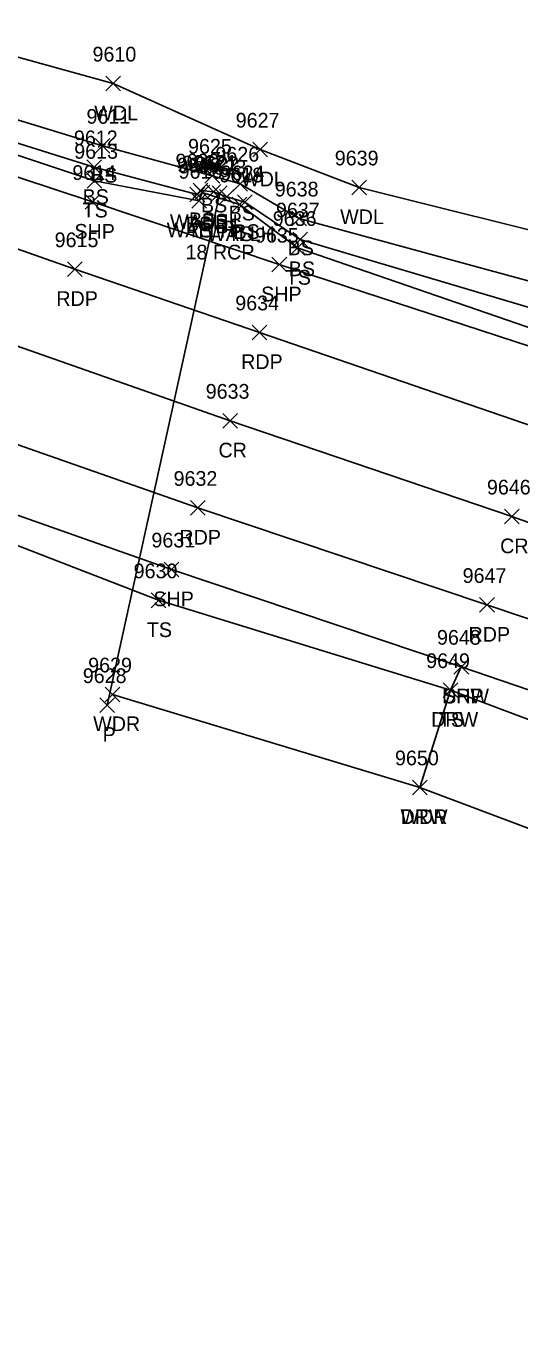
# Model space of a CAD drawing. Extents: x 1611797 to 1633212, y 298978 to 305475.
# Drawn here: x 1630327.8 to 1630394.9, y 304748 to 304927.2 of the extents above; entities that cross this region are included whole.
import ezdxf

# ---------------------------------------------------------------- set-up
doc = ezdxf.new("R2010")
doc.units = 0
for name, color, linetype in [('D_A', 7, 'Continuous'), ('D_C', 7, 'Continuous'), ('D_I', 7, 'Continuous'), ('D_TIC', 7, 'Continuous'), ('DCP', 7, 'Continuous'), ('DHW', 7, 'Continuous'), ('L_A', 7, 'Continuous'), ('L_I', 7, 'Continuous'), ('L_TIC', 7, 'Continuous'), ('LAWA', 7, 'Continuous'), ('LELB', 7, 'Continuous'), ('P_A', 7, 'Continuous'), ('P_I', 7, 'Continuous'), ('P_TIC', 7, 'Continuous'), ('PET', 7, 'Continuous'), ('PRC', 7, 'Continuous'), ('PSP', 7, 'Continuous'), ('R_A', 7, 'Continuous'), ('R_I', 7, 'Continuous'), ('R_TIC', 7, 'Continuous'), ('RDW', 7, 'Continuous')]:
    doc.layers.add(name, color=color, linetype=linetype)

msp = doc.modelspace()

# ---------------------------------------------------------------- linework, layer by layer
at = {"layer": 'D_TIC'}
for points in [[(1630350.75, 304903.56), (1630352.75, 304905.56)], [(1630352.75, 304903.56), (1630350.75, 304905.56)], [(1630350.32, 304902.43), (1630352.32, 304904.43)], [(1630352.32, 304902.43), (1630350.32, 304904.43)], [(1630353.11, 304903.44), (1630355.11, 304905.44)], [(1630355.11, 304903.44), (1630353.11, 304905.44)], [(1630355.81, 304901.93), (1630357.81, 304903.93)], [(1630357.81, 304901.93), (1630355.81, 304903.93)], [(1630337.81, 304833.77), (1630339.81, 304835.77)], [(1630339.81, 304833.77), (1630337.81, 304835.77)]]:
    msp.add_lwpolyline(points, dxfattribs=at)
at = {"layer": 'DCP'}
msp.add_lwpolyline([(1630354.11, 304904.44), (1630338.81, 304834.77)], dxfattribs=at)
at = {"layer": 'DHW'}
msp.add_lwpolyline([(1630351.32, 304903.43), (1630351.75, 304904.56), (1630356.81, 304902.93)], dxfattribs=at)
at = {"layer": 'L_TIC'}
for points in [[(1630338.64, 304918.38), (1630340.64, 304920.38)], [(1630340.64, 304918.38), (1630338.64, 304920.38)], [(1630337.18, 304909.91), (1630339.18, 304911.91)], [(1630339.18, 304909.91), (1630337.18, 304911.91)], [(1630358.6, 304909.39), (1630360.6, 304911.39)], [(1630360.6, 304909.39), (1630358.6, 304911.39)], [(1630336.03, 304906.99), (1630338.03, 304908.99)], [(1630338.03, 304906.99), (1630336.03, 304908.99)], [(1630352.11, 304905.84), (1630354.11, 304907.84)], [(1630354.11, 304905.84), (1630352.11, 304907.84)], [(1630336.07, 304905.15), (1630338.07, 304907.15)], [(1630338.07, 304905.15), (1630336.07, 304907.15)], [(1630350.5, 304903.83), (1630352.5, 304905.83)], [(1630352.5, 304903.83), (1630350.5, 304905.83)], [(1630352.27, 304903.64), (1630354.27, 304905.64)], [(1630354.27, 304903.64), (1630352.27, 304905.64)], [(1630355.89, 304904.75), (1630357.89, 304906.75)], [(1630357.89, 304904.75), (1630355.89, 304906.75)], [(1630372.07, 304904.24), (1630374.07, 304906.24)], [(1630374.07, 304904.24), (1630372.07, 304906.24)], [(1630350.07, 304903.28), (1630352.07, 304905.28)], [(1630352.07, 304903.28), (1630350.07, 304905.28)], [(1630350.32, 304902.43), (1630352.32, 304904.43)], [(1630352.32, 304902.43), (1630350.32, 304904.43)], [(1630354.09, 304902.98), (1630356.09, 304904.98)], [(1630356.09, 304902.98), (1630354.09, 304904.98)], [(1630355.81, 304901.93), (1630357.81, 304903.93)], [(1630357.81, 304901.93), (1630355.81, 304903.93)], [(1630356.55, 304902.22), (1630358.55, 304904.22)], [(1630358.55, 304902.22), (1630356.55, 304904.22)], [(1630363.91, 304900.01), (1630365.91, 304902.01)], [(1630365.91, 304900.01), (1630363.91, 304902.01)], [(1630364.07, 304897.16), (1630366.07, 304899.16)], [(1630366.07, 304897.16), (1630364.07, 304899.16)], [(1630363.69, 304896), (1630365.69, 304898)], [(1630365.69, 304896), (1630363.69, 304898)], [(1630344.8, 304848.03), (1630346.8, 304850.03)], [(1630346.8, 304848.03), (1630344.8, 304850.03)], [(1630384.5, 304835.81), (1630386.5, 304837.81)], [(1630386.5, 304835.81), (1630384.5, 304837.81)], [(1630338.55, 304835.22), (1630340.55, 304837.22)], [(1630340.55, 304835.22), (1630338.55, 304837.22)], [(1630380.34, 304822.57), (1630382.34, 304824.57)], [(1630382.34, 304822.57), (1630380.34, 304824.57)]]:
    msp.add_lwpolyline(points, dxfattribs=at)
at = {"layer": 'LAWA'}
for points in [[(1630012.2, 305019), (1630070.07, 305002.29), (1630112.75, 304991.17), (1630157.18, 304977.67), (1630194.63, 304965.5), (1630246.08, 304947.6), (1630293.55, 304932.17), (1630339.64, 304919.38), (1630359.6, 304910.39), (1630373.07, 304905.24), (1630404.85, 304897.31), (1630447.39, 304879.28), (1630481.53, 304869.72), (1630525.06, 304857.56), (1630559.34, 304845.57), (1630602.12, 304833.12), (1630633.53, 304824.2), (1630681.46, 304813.61)], [(1630339.55, 304836.22), (1630381.34, 304823.57), (1630397.61, 304817.44), (1630412.06, 304817.02), (1630422.1, 304814.71), (1630463.07, 304800.35), (1630499.7, 304788.47), (1630541.67, 304775.86), (1630576.93, 304767.15)]]:
    msp.add_lwpolyline(points, dxfattribs=at)
at = {"layer": 'LELB'}
for points in [[(1629991.78, 305024.38), (1629991.19, 305017.83), (1629994.52, 305014.98), (1630009.74, 305009.14), (1630027.73, 305002.18), (1630067.89, 304992.43), (1630110.74, 304980.05), (1630153.52, 304966.84), (1630193.38, 304953.81), (1630242.96, 304937.78), (1630287.73, 304922.61), (1630337.07, 304906.15), (1630351.32, 304903.43)], [(1629993.07, 305021.69), (1630011.12, 305016.14), (1630068.9, 304996.45), (1630111.5, 304984.89), (1630155.25, 304970.22), (1630194.78, 304957.73), (1630243.74, 304940.81), (1630288.89, 304925.99), (1630338.18, 304910.91), (1630353.11, 304906.84), (1630356.89, 304905.75), (1630364.91, 304901.01), (1630402.72, 304890.72), (1630443.33, 304874.24), (1630480.39, 304862.9), (1630522.04, 304850.02), (1630557.37, 304840.06), (1630598.76, 304827.55), (1630632.34, 304819.54), (1630672.16, 304811.49), (1630689.06, 304808.94)], [(1630288.05, 304923.38), (1630337.03, 304907.99), (1630351.07, 304904.28), (1630351.5, 304904.83), (1630353.27, 304904.64), (1630355.09, 304903.98), (1630357.55, 304903.22), (1630365.07, 304898.16), (1630401.98, 304887.19), (1630442.6, 304872.11), (1630480.31, 304859.95), (1630519.98, 304847.2), (1630557.17, 304836.91), (1630597.32, 304825.08), (1630632.86, 304817.78), (1630671.38, 304809.04), (1630688.96, 304807.12)], [(1630356.81, 304902.93), (1630364.69, 304897), (1630401.27, 304884.39), (1630442.16, 304870.45), (1630480.29, 304858.31), (1630519.38, 304846.05), (1630556.38, 304835.5), (1630597.18, 304823.88), (1630632.27, 304815.97), (1630670.55, 304808.33), (1630689.03, 304804.88), (1630691.98, 304807.9), (1630691.87, 304810.41)], [(1630283.13, 304856.73), (1630287.06, 304864.83), (1630290.09, 304865.91), (1630313.93, 304861.39), (1630345.8, 304849.03), (1630385.5, 304836.81), (1630410.8, 304827.26), (1630425.62, 304822.75), (1630464.81, 304809.52), (1630502.14, 304797.79), (1630544.32, 304784.81), (1630580.36, 304775.87), (1630595.97, 304768.85), (1630594.67, 304765.74)]]:
    msp.add_lwpolyline(points, dxfattribs=at)
at = {"layer": 'P_TIC'}
for points in [[(1630335.82, 304902.26), (1630337.82, 304904.26)], [(1630337.82, 304902.26), (1630335.82, 304904.26)], [(1630333.41, 304893.11), (1630335.41, 304895.11)], [(1630335.41, 304893.11), (1630333.41, 304895.11)], [(1630361.22, 304893.73), (1630363.22, 304895.73)], [(1630363.22, 304893.73), (1630361.22, 304895.73)], [(1630358.54, 304884.51), (1630360.54, 304886.51)], [(1630360.54, 304884.51), (1630358.54, 304886.51)], [(1630354.52, 304872.48), (1630356.52, 304874.48)], [(1630356.52, 304872.48), (1630354.52, 304874.48)], [(1630350.15, 304860.62), (1630352.15, 304862.62)], [(1630352.15, 304860.62), (1630350.15, 304862.62)], [(1630392.82, 304859.44), (1630394.82, 304861.44)], [(1630394.82, 304859.44), (1630392.82, 304861.44)], [(1630346.57, 304852.23), (1630348.57, 304854.23)], [(1630348.57, 304852.23), (1630346.57, 304854.23)], [(1630389.46, 304847.4), (1630391.46, 304849.4)], [(1630391.46, 304847.4), (1630389.46, 304849.4)], [(1630385.97, 304838.99), (1630387.97, 304840.99)], [(1630387.97, 304838.99), (1630385.97, 304840.99)]]:
    msp.add_lwpolyline(points, dxfattribs=at)
at = {"layer": 'PET'}
for points in [[(1630283.33, 304912.15), (1630334.41, 304894.11), (1630359.54, 304885.51), (1630398.45, 304872.1), (1630437.66, 304858.59), (1630477.81, 304845.52), (1630515.41, 304833.79), (1630552.79, 304823.23), (1630593.62, 304812.15), (1630629.4, 304803.56), (1630664.97, 304795.77), (1630688.69, 304791.43), (1630715.44, 304786.4)], [(1630317.72, 304873.32), (1630351.15, 304861.62), (1630390.46, 304848.4), (1630429.8, 304835.17), (1630469.58, 304822.02), (1630505.7, 304810.94), (1630547.04, 304798.89), (1630585.59, 304788.77), (1630615.26, 304781.39), (1630654.43, 304772.92), (1630693.91, 304765.62), (1630739.67, 304757.9)]]:
    msp.add_lwpolyline(points, dxfattribs=at)
at = {"layer": 'PRC'}
msp.add_lwpolyline([(1630321.4, 304885.46), (1630355.52, 304873.48), (1630393.82, 304860.44), (1630433.67, 304846.33), (1630473.77, 304832.73), (1630508.6, 304821.97), (1630549.97, 304810.38), (1630589.18, 304800.03), (1630618.48, 304792.71), (1630657.5, 304783.9), (1630693.87, 304776.97), (1630742.65, 304769.09)], dxfattribs=at)
at = {"layer": 'PSP'}
for points in [[(1630286.82, 304919.81), (1630336.82, 304903.26), (1630362.22, 304894.73), (1630401.05, 304882.02), (1630441.69, 304868.12), (1630479.94, 304855.69), (1630517.16, 304842.69), (1630555.65, 304833.05), (1630596.35, 304821.4), (1630631.34, 304813.13), (1630669.34, 304805.04), (1630690.09, 304801.25), (1630708.18, 304797.83)], [(1630314.76, 304864.82), (1630347.57, 304853.23), (1630386.97, 304839.99), (1630414.54, 304830.54), (1630426.94, 304826.03), (1630466.15, 304813.14), (1630503.06, 304801.77), (1630545.22, 304789.6), (1630581.63, 304779.56), (1630600.11, 304774.65), (1630612.07, 304770.97), (1630652.03, 304763.98), (1630692.85, 304756.13), (1630735.95, 304747.97)]]:
    msp.add_lwpolyline(points, dxfattribs=at)
at = {"layer": 'R_TIC'}
for points in [[(1630385.97, 304838.99), (1630387.97, 304840.99)], [(1630387.97, 304838.99), (1630385.97, 304840.99)], [(1630384.5, 304835.81), (1630386.5, 304837.81)], [(1630386.5, 304835.81), (1630384.5, 304837.81)], [(1630380.34, 304822.57), (1630382.34, 304824.57)], [(1630382.34, 304822.57), (1630380.34, 304824.57)]]:
    msp.add_lwpolyline(points, dxfattribs=at)
at = {"layer": 'RDW'}
msp.add_lwpolyline([(1630386.97, 304839.99), (1630385.5, 304836.81), (1630381.34, 304823.57)], dxfattribs=at)

# ---------------------------------------------------------------- texts
at = {"layer": 'D_A'}
for s, p in [('WALLH', (1630346.91, 304898.43)), ('WALLH', (1630347.35, 304899.56)), ('P', (1630353.48, 304899.44)), ('WALLH', (1630352.4, 304897.93)), ('P', (1630338.19, 304829.77))]:
    msp.add_text(s, height=2, dxfattribs=at).set_placement(p)
at = {"layer": 'D_C'}
msp.add_text('18 RCP', height=2, dxfattribs=at).set_placement((1630349.47, 304895.44))
at = {"layer": 'D_I'}
for s, p in [('9617', (1630349.01, 304907.56)), ('9622', (1630350.8, 304907.44)), ('9616', (1630348.52, 304906.43)), ('9618', (1630354.07, 304905.93)), ('9628', (1630335.5, 304837.77))]:
    msp.add_text(s, height=2, dxfattribs=at).set_placement(p)
at = {"layer": 'L_A'}
for s, p in [('WDL', (1630337.06, 304914.38)), ('BS', (1630336.62, 304905.91)), ('WDL', (1630357.02, 304905.39)), ('BS', (1630335.47, 304902.99)), ('BS', (1630351.56, 304901.84)), ('TS', (1630335.47, 304901.15)), ('BS', (1630355.33, 304900.75)), ('WDL', (1630370.49, 304900.24)), ('BS', (1630349.51, 304899.28)), ('TS', (1630349.73, 304898.43)), ('BS', (1630349.94, 304899.83)), ('BS', (1630351.71, 304899.64)), ('BS', (1630353.53, 304898.98)), ('BS', (1630355.99, 304898.22)), ('TS', (1630355.22, 304897.93)), ('BS', (1630363.35, 304896.01)), ('BS', (1630363.51, 304893.16)), ('TS', (1630363.1, 304892)), ('TS', (1630344.21, 304844.03)), ('WDR', (1630336.91, 304831.22)), ('TS', (1630383.91, 304831.81)), ('WDR', (1630378.7, 304818.57))]:
    msp.add_text(s, height=2, dxfattribs=at).set_placement(p)
at = {"layer": 'L_I'}
for s, p in [('9610', (1630336.82, 304922.38)), ('9611', (1630336, 304913.91)), ('9627', (1630356.29, 304913.39)), ('9612', (1630334.29, 304910.99)), ('9613', (1630334.33, 304909.15)), ('9625', (1630349.81, 304909.84)), ('9620', (1630348.1, 304907.83)), ('9619', (1630348.32, 304907.28)), ('9621', (1630350.53, 304907.64)), ('9626', (1630353.53, 304908.75)), ('9639', (1630369.76, 304908.24)), ('9616', (1630348.52, 304906.43)), ('9623', (1630351.78, 304906.98)), ('9618', (1630354.07, 304905.93)), ('9624', (1630354.24, 304906.22)), ('9638', (1630361.6, 304904.01)), ('9636', (1630361.33, 304900)), ('9637', (1630361.76, 304901.16)), ('9630', (1630342.41, 304852.03)), ('9629', (1630336.23, 304839.22)), ('9649', (1630382.19, 304839.81)), ('9650', (1630377.95, 304826.57))]:
    msp.add_text(s, height=2, dxfattribs=at).set_placement(p)
at = {"layer": 'P_A'}
for s, p in [('SHP', (1630334.36, 304898.26)), ('SHP', (1630359.75, 304889.73)), ('RDP', (1630331.9, 304889.11)), ('RDP', (1630357.03, 304880.51)), ('CR', (1630353.95, 304868.48)), ('RDP', (1630348.64, 304856.62)), ('CR', (1630392.25, 304855.44)), ('SHP', (1630345.1, 304848.23)), ('RDP', (1630387.95, 304843.4)), ('SHP', (1630384.5, 304834.99))]:
    msp.add_text(s, height=2, dxfattribs=at).set_placement(p)
at = {"layer": 'P_I'}
for s, p in [('9614', (1630334.08, 304906.26)), ('9615', (1630331.67, 304897.11)), ('9635', (1630358.91, 304897.73)), ('9634', (1630356.23, 304888.51)), ('9633', (1630352.21, 304876.48)), ('9632', (1630347.84, 304864.62)), ('9646', (1630390.45, 304863.44)), ('9631', (1630344.83, 304856.23)), ('9647', (1630387.15, 304851.4)), ('9648', (1630383.66, 304842.99))]:
    msp.add_text(s, height=2, dxfattribs=at).set_placement(p)
at = {"layer": 'R_A'}
for p in [(1630384.34, 304834.99), (1630382.87, 304831.81), (1630378.71, 304818.57)]:
    msp.add_text('DRW', height=2, dxfattribs=at).set_placement(p)
at = {"layer": 'R_I'}
for s, p in [('9648', (1630383.66, 304842.99)), ('9649', (1630382.19, 304839.81)), ('9650', (1630377.95, 304826.57))]:
    msp.add_text(s, height=2, dxfattribs=at).set_placement(p)

doc.saveas('drawing.dxf')
